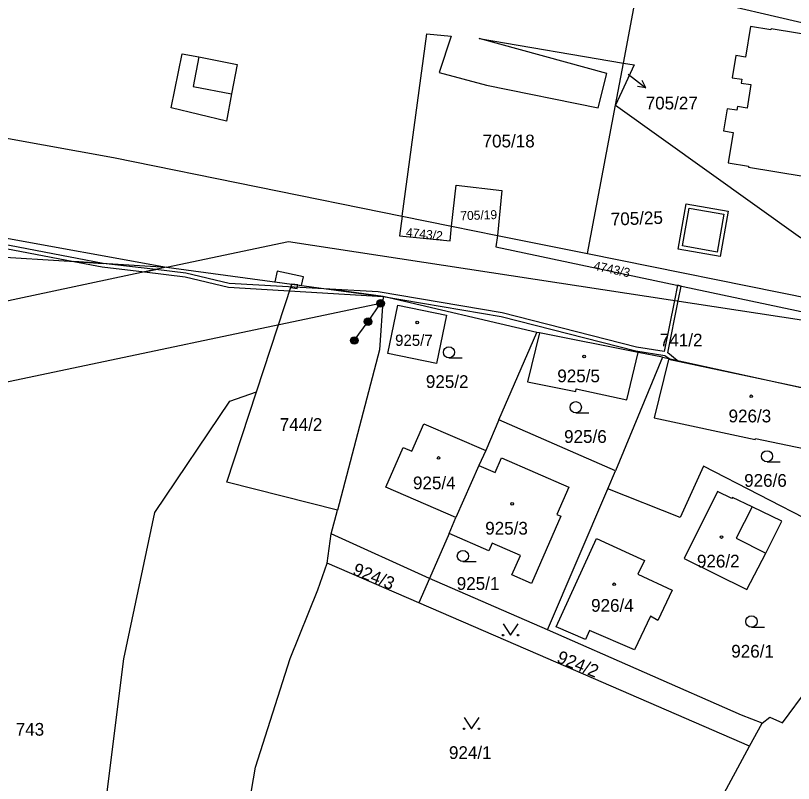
# Model space of a CAD drawing. Extents: x -756746 to -753363, y -1166406 to -1161727.
# Drawn here: x -755267.1 to -755163.3, y -1162805.8 to -1162703.3 of the extents above; entities that cross this region are included whole.
import ezdxf

# ---------------------------------------------------------------- set-up
doc = ezdxf.new("R2010")
doc.units = 0
for name, color, linetype in [('Hranice parcel', 7, 'Continuous'), ('Parcelní čísla', 7, 'Continuous'), ('Pop  PČ popisy', 7, 'Continuous'), ('Poz předměty', 7, 'Continuous'), ('Vnitřní kresba', 7, 'Continuous'), ('Věcná břemena k části', 7, 'Continuous'), ('Značky budov', 7, 'Continuous'), ('Značky kultur', 7, 'Continuous')]:
    doc.layers.add(name, color=color, linetype=linetype)

msp = doc.modelspace()

# ---------------------------------------------------------------- linework, layer by layer
at = {"layer": 'Hranice parcel'}
for p, q in [((-755185.98, -1162709.69), (-755183.99, -1162699.15)), ((-755183.99, -1162699.15), (-755158.83, -1162705.06)), ((-755187.04, -1162715.31), (-755185.98, -1162709.69)), ((-755190.76, -1162735.11), (-755187.04, -1162715.31)), ((-755294.03, -1162728.35), (-755246.96, -1162736.93)), ((-755215.49, -1162730.11), (-755208.91, -1162731.44)), ((-755208.91, -1162731.44), (-755202.8, -1162732.67)), ((-755202.8, -1162732.67), (-755190.76, -1162735.11)), ((-755190.76, -1162735.11), (-755156.85, -1162741.97)), ((-755246.96, -1162736.93), (-755285.83, -1162745.15)), ((-755246.96, -1162736.93), (-755230.24, -1162739.17)), ((-755234.95, -1162753.56), (-755230.24, -1162739.17)), ((-755197.55, -1162745.62), (-755218.02, -1162740.83)), ((-755202.59, -1162757.31), (-755197.55, -1162745.62)), ((-755197.17, -1162745.7), (-755197.55, -1162745.62)), ((-755183.99, -1162748.31), (-755197.17, -1162745.7)), ((-755180.77, -1162748.95), (-755183.99, -1162748.31)), ((-755180.77, -1162748.95), (-755187.03, -1162764.08)), ((-755180.77, -1162748.95), (-755155.67, -1162754.39)), ((-755238.89, -1162765.6), (-755234.95, -1162753.56)), ((-755202.59, -1162757.31), (-755204.35, -1162761.4)), ((-755187.03, -1162764.08), (-755202.59, -1162757.31)), ((-755204.35, -1162761.4), (-755205.28, -1162763.37)), ((-755205.28, -1162763.37), (-755208.33, -1162770.35)), ((-755188.04, -1162766.51), (-755187.03, -1162764.08)), ((-755224.13, -1162769.34), (-755238.89, -1162765.6)), ((-755196.1, -1162785.34), (-755188.04, -1162766.51)), ((-755224.96, -1162772.49), (-755224.13, -1162769.34)), ((-755209.24, -1162772.45), (-755208.33, -1162770.35)), ((-755225.53, -1162776.41), (-755224.96, -1162772.49)), ((-755211.87, -1162778.49), (-755224.96, -1162772.49)), ((-755209.24, -1162772.45), (-755211.87, -1162778.49)), ((-755213.27, -1162781.72), (-755225.53, -1162776.41)), ((-755211.87, -1162778.49), (-755213.27, -1162781.72)), ((-755196.1, -1162785.34), (-755211.87, -1162778.49)), ((-755169.15, -1162800.86), (-755167.45, -1162797.79)), ((-755176.3, -1162814.06), (-755169.15, -1162800.86))]:
    msp.add_line(p, q, dxfattribs=at)
for points in [[(-755357.36, -1162703.61), (-755254.05, -1162722.3), (-755215.49, -1162730.11)], [(-755158.95, -1162706.31), (-755166.27, -1162705.11), (-755166.29, -1162705.25), (-755169, -1162704.81), (-755169.67, -1162708.88), (-755170.95, -1162708.67), (-755171.44, -1162711.63), (-755170.16, -1162711.84), (-755170.24, -1162712.34), (-755168.96, -1162712.55), (-755169.47, -1162715.68), (-755170.75, -1162715.47), (-755170.84, -1162715.98), (-755172.12, -1162715.77), (-755172.61, -1162718.74), (-755171.32, -1162718.95), (-755171.99, -1162723), (-755169.27, -1162723.45), (-755169.29, -1162723.58), (-755161.98, -1162724.79)], [(-755215.49, -1162730.11), (-755212.21, -1162705.79), (-755208.96, -1162706.07), (-755210.56, -1162710.92), (-755204.27, -1162712.61), (-755189.36, -1162715.65), (-755188.21, -1162711.06), (-755205.25, -1162706.39), (-755185.98, -1162709.69)], [(-755185.98, -1162709.69), (-755184.56, -1162709.93), (-755187.04, -1162715.31)], [(-755187.04, -1162715.31), (-755162.34, -1162732.94), (-755149.8, -1162737.32)], [(-755208.91, -1162731.44), (-755208.3, -1162725.97), (-755202.19, -1162726.67), (-755202.8, -1162732.67)], [(-755215.49, -1162730.11), (-755215.84, -1162732.72), (-755209.12, -1162733.4), (-755208.91, -1162731.44)], [(-755202.8, -1162732.67), (-755202.99, -1162734.22), (-755159.1, -1162743.5), (-755156.85, -1162741.97)], [(-755246.96, -1162736.93), (-755230.69, -1162733.49), (-755155.81, -1162744.91), (-755152.57, -1162742.84)], [(-755297.5, -1162747.62), (-755293.03, -1162741.22), (-755282.92, -1162734.7), (-755246.96, -1162736.93)], [(-755230.24, -1162739.17), (-755226.62, -1162739.66), (-755218.02, -1162740.83)], [(-755218.02, -1162740.83), (-755218.51, -1162747.93), (-755224.13, -1162769.34)], [(-755216.07, -1162741.97), (-755209.61, -1162743.31), (-755210.94, -1162749.78), (-755217.41, -1162748.44), (-755216.07, -1162741.97)], [(-755197.17, -1162745.7), (-755198.79, -1162752.24), (-755192.34, -1162753.49), (-755192.28, -1162753.17), (-755185.54, -1162754.64), (-755183.99, -1162748.31)], [(-755155.67, -1162754.39), (-755166.54, -1162752.1), (-755179.94, -1162749.25), (-755181.87, -1162757.02), (-755168.39, -1162759.9), (-755168.36, -1162759.78), (-755157.45, -1162762.05), (-755155.93, -1162762.36)], [(-755284.57, -1162864.47), (-755277.93, -1162847.03), (-755266.82, -1162834.18), (-755261.83, -1162817.22), (-755255.44, -1162811.57), (-755252.66, -1162789.21), (-755248.5, -1162769.68), (-755238.5, -1162754.78), (-755234.95, -1162753.56)], [(-755208.33, -1162770.35), (-755217.67, -1162766.28), (-755215.36, -1162760.98), (-755214.21, -1162761.48), (-755212.61, -1162757.81), (-755204.35, -1162761.4)], [(-755205.28, -1162763.37), (-755203.11, -1162764.32), (-755202.25, -1162762.36), (-755193.27, -1162766.27), (-755194.86, -1162769.93), (-755194.32, -1162770.16), (-755198.23, -1162779.15), (-755200.86, -1162778), (-755199.7, -1162775.41), (-755203.5, -1162773.75), (-755203.94, -1162774.76), (-755209.24, -1162772.45)], [(-755160.43, -1162771.15), (-755175.28, -1162763.49), (-755178.42, -1162770.34), (-755188.04, -1162766.51)], [(-755166.96, -1162775.09), (-755164.81, -1162770.8), (-755168.77, -1162768.91), (-755171.42, -1162767.64), (-755171.5, -1162767.79), (-755173.44, -1162766.86), (-755177.86, -1162775.82), (-755169.5, -1162779.95), (-755166.96, -1162775.09)], [(-755184.05, -1162777.9), (-755179.47, -1162780.03), (-755181.36, -1162784.06), (-755182.36, -1162783.52), (-755184.49, -1162787.99), (-755190.51, -1162785.4), (-755191.03, -1162786.6), (-755194.94, -1162784.92), (-755189.56, -1162773.11), (-755185.21, -1162775.14), (-755183.18, -1162776.09), (-755184.05, -1162777.9)], [(-755232.32, -1162811.62), (-755236.19, -1162810.13), (-755235.06, -1162803.64), (-755230.45, -1162789.13), (-755226.76, -1162779.98), (-755225.53, -1162776.41)], [(-755169.15, -1162800.86), (-755197.37, -1162788.62), (-755213.27, -1162781.72)], [(-755167.45, -1162797.79), (-755170.2, -1162796.69), (-755196.1, -1162785.34)], [(-755167.45, -1162797.79), (-755166.44, -1162796.97), (-755164.73, -1162797.73), (-755161.3, -1162793.11)]]:
    msp.add_lwpolyline(points, dxfattribs=at)
at = {"layer": 'Pop  PČ popisy'}
for p, q in [((-755185.35, -1162711.15), (-755182.98, -1162713)), ((-755182.98, -1162713), (-755183.47, -1162711.99)), ((-755182.98, -1162713), (-755184.08, -1162712.78))]:
    msp.add_line(p, q, dxfattribs=at)
at = {"layer": 'Poz předměty'}
for p, q in [((-755218.38, -1162741.75), (-755305.97, -1162760.21)), ((-755220.06, -1162744.18), (-755218.38, -1162741.75)), ((-755221.9, -1162746.7), (-755220.06, -1162744.18))]:
    msp.add_line(p, q, dxfattribs=at)
for centre, radius in [((-755218.38, -1162741.75), 0.5), ((-755218.38, -1162741.75), 0.4), ((-755218.38, -1162741.75), 0.3), ((-755218.38, -1162741.75), 0.2), ((-755218.38, -1162741.75), 0.1), ((-755220.06, -1162744.18), 0.5), ((-755220.06, -1162744.18), 0.4), ((-755220.06, -1162744.18), 0.3), ((-755220.06, -1162744.18), 0.2), ((-755220.06, -1162744.18), 0.1), ((-755221.9, -1162746.7), 0.5), ((-755221.9, -1162746.7), 0.4), ((-755221.9, -1162746.7), 0.3), ((-755221.9, -1162746.7), 0.2), ((-755221.9, -1162746.7), 0.1)]:
    msp.add_circle(centre, radius, dxfattribs=at)
at = {"layer": 'Vnitřní kresba'}
for p, q in [((-755246.33, -1162715.65), (-755244.88, -1162708.42)), ((-755244.88, -1162708.42), (-755242.65, -1162708.85)), ((-755242.65, -1162708.85), (-755243.38, -1162712.81)), ((-755242.65, -1162708.85), (-755237.51, -1162709.88)), ((-755237.51, -1162709.88), (-755238.27, -1162713.79)), ((-755243.38, -1162712.81), (-755238.27, -1162713.79)), ((-755238.27, -1162713.79), (-755238.96, -1162717.44)), ((-755238.96, -1162717.44), (-755246.33, -1162715.65)), ((-755178.69, -1162734.5), (-755177.62, -1162728.47)), ((-755177.62, -1162728.47), (-755172, -1162729.45)), ((-755178.11, -1162734.09), (-755177.21, -1162729.04)), ((-755177.21, -1162729.04), (-755172.58, -1162729.85)), ((-755172, -1162729.45), (-755173.06, -1162735.51)), ((-755172.58, -1162729.85), (-755173.46, -1162734.92)), ((-755173.06, -1162735.51), (-755178.69, -1162734.5)), ((-755173.46, -1162734.92), (-755178.11, -1162734.09)), ((-755168.77, -1162768.91), (-755170.91, -1162773.1)), ((-755170.91, -1162773.1), (-755166.96, -1162775.09))]:
    msp.add_line(p, q, dxfattribs=at)
at = {"layer": 'Věcná břemena k části'}
for points in [[(-755282.54, -1162731.21), (-755294.09, -1162728.67), (-755294.18, -1162729.16), (-755282.64, -1162731.69), (-755259.34, -1162736.16), (-755255.41, -1162736.41)], [(-755255.41, -1162736.41), (-755259.34, -1162736.16), (-755255.56, -1162736.89), (-755249.91, -1162737.55), (-755248.39, -1162737.23)], [(-755249.91, -1162737.55), (-755244.46, -1162738.2), (-755238.67, -1162739.58), (-755218.02, -1162740.83), (-755225.16, -1162739.86), (-755238.59, -1162739.08), (-755244.38, -1162737.7), (-755248.39, -1162737.23)], [(-755232.5, -1162738.87), (-755230.24, -1162739.17), (-755229.44, -1162739.28), (-755228.94, -1162739.35), (-755228.67, -1162738.2), (-755232.19, -1162737.44)], [(-755230.4, -1162739.65), (-755229.51, -1162739.77), (-755229.44, -1162739.28), (-755230.24, -1162739.17)], [(-755218.02, -1162740.83), (-755202.27, -1162743.51), (-755184.34, -1162748.08), (-755180.43, -1162748.71), (-755179.77, -1162749.17), (-755178.78, -1162749.38), (-755180.05, -1162748.36), (-755178.66, -1162741.42), (-755178.27, -1162739.45), (-755178.76, -1162739.34), (-755179.16, -1162741.35), (-755180.53, -1162748.18), (-755184.24, -1162747.58), (-755202.17, -1162743.03), (-755218.72, -1162740.23), (-755225.16, -1162739.86)]]:
    msp.add_lwpolyline(points, close=True, dxfattribs=at)
at = {"layer": 'Značky budov'}
for centre in [(-755213.49, -1162744.31), (-755191.23, -1162748.85), (-755168.91, -1162754.15), (-755210.64, -1162762.38), (-755200.82, -1162768.5), (-755172.88, -1162772.94), (-755187.22, -1162779.24)]:
    msp.add_circle(centre, 0.175, dxfattribs=at)
at = {"layer": 'Značky kultur'}
for p, q in [((-755209.26, -1162749.03), (-755207.51, -1162749.03)), ((-755192.34, -1162756.36), (-755190.59, -1162756.36)), ((-755166.81, -1162762.91), (-755165.06, -1162762.91)), ((-755207.4, -1162776.22), (-755205.65, -1162776.22)), ((-755168.88, -1162784.96), (-755167.13, -1162784.96))]:
    msp.add_line(p, q, dxfattribs=at)
for points in [[(-755202.03, -1162784.53), (-755201.03, -1162786.03), (-755200.03, -1162784.53)], [(-755207.24, -1162797.03), (-755206.24, -1162798.53), (-755205.24, -1162797.03)]]:
    msp.add_lwpolyline(points, dxfattribs=at)
for centre, radius in [((-755209.26, -1162748.28), 0.75), ((-755192.34, -1162755.61), 0.75), ((-755166.81, -1162762.16), 0.75), ((-755207.4, -1162775.47), 0.75), ((-755168.88, -1162784.21), 0.75), ((-755202.03, -1162786.03), 0.1), ((-755200.03, -1162786.03), 0.1), ((-755207.24, -1162798.53), 0.1), ((-755205.24, -1162798.53), 0.1)]:
    msp.add_circle(centre, radius, dxfattribs=at)

# ---------------------------------------------------------------- texts
at = {"layer": 'Parcelní čísla'}
for s, height, p in [('705/27', 1.7, (-755183, -1162715.86)), ('705/18', 1.7, (-755204.77, -1162720.93)), ('925/7', 1.5, (-755216.45, -1162747.42)), ('741/2', 1.7, (-755181.11, -1162747.5)), ('925/5', 1.7, (-755194.8, -1162752.28)), ('925/2', 1.7, (-755212.34, -1162753.04)), ('926/3', 1.7, (-755171.94, -1162757.63)), ('744/2', 1.7, (-755231.85, -1162758.77)), ('925/6', 1.7, (-755193.89, -1162760.37)), ('925/4', 1.7, (-755214.06, -1162766.56)), ('926/6', 1.7, (-755169.86, -1162766.23)), ('925/3', 1.7, (-755204.42, -1162772.61)), ('926/2', 1.7, (-755176.16, -1162777)), ('925/1', 1.7, (-755208.22, -1162779.99)), ('926/4', 1.7, (-755190.29, -1162782.91)), ('926/1', 1.7, (-755171.58, -1162789.03)), ('743', 1.7, (-755267.08, -1162799.45)), ('924/1', 1.7, (-755209.26, -1162802.56))]:
    msp.add_text(s, height=height, dxfattribs=at).set_placement(p)
for s, height, rotation, p in [('705/19', 1.2, 2, (-755207.72, -1162730.66)), ('705/25', 1.7, 2, (-755187.63, -1162731.37)), ('4743/2', 1.2, 354, (-755215.04, -1162732.84)), ('4743/3', 1.2, 348, (-755190.03, -1162737.26)), ('924/3', 1.7, 338, (-755222.23, -1162777.9)), ('924/2', 1.7, 338, (-755194.99, -1162789.61))]:
    msp.add_text(s, height=height, rotation=rotation, dxfattribs=at).set_placement(p)

doc.saveas('drawing.dxf')
